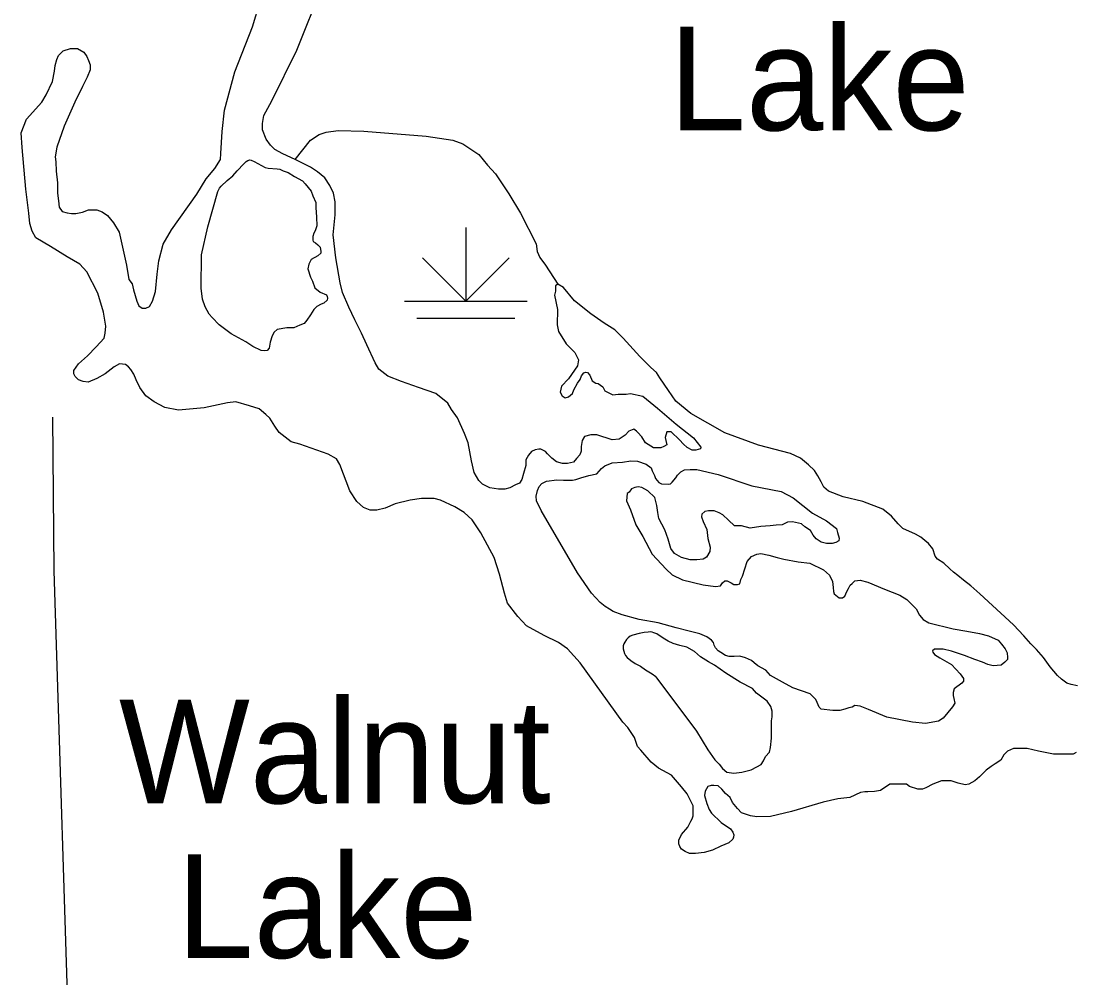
# Model space of a CAD drawing. Extents: x 1084508 to 1142749, y 1057638 to 1093403.
# Drawn here: x 1114774 to 1116121, y 1062675 to 1063898 of the extents above; entities that cross this region are included whole.
import ezdxf

# ---------------------------------------------------------------- set-up
doc = ezdxf.new("R2010")
doc.units = 0
for name, color, linetype in [('Level 35', 7, 'Continuous'), ('Level 44', 7, 'Continuous'), ('Level 47', 7, 'Continuous'), ('Level 5', 7, 'Continuous')]:
    doc.layers.add(name, color=color, linetype=linetype)

msp = doc.modelspace()

# ---------------------------------------------------------------- linework, layer by layer
at = {"layer": 'Level 35'}
for points in [[(1115416.2, 1063319.6), (1115413.9, 1063312), (1115410.9, 1063307.3), (1115405.7, 1063305), (1115398.7, 1063301.5), (1115392.2, 1063299.7), (1115384.1, 1063299.7), (1115373, 1063301.5), (1115363.6, 1063306.2), (1115358.9, 1063310.8), (1115353.1, 1063320.8), (1115349.6, 1063336), (1115345.5, 1063358.8), (1115340.8, 1063371), (1115331.5, 1063390.9), (1115323.9, 1063401.4), (1115319.2, 1063409.6), (1115304, 1063421.9), (1115281.8, 1063429.5), (1115260.2, 1063437.1), (1115242.7, 1063444.1), (1115231, 1063452.9), (1115226.3, 1063461), (1115215.8, 1063484.4), (1115208.8, 1063499), (1115200.6, 1063516), (1115193, 1063532.4), (1115184.8, 1063551.1), (1115181.9, 1063563.3), (1115176.1, 1063595.5), (1115172.6, 1063624.7), (1115175.5, 1063650.4), (1115175.5, 1063666.8), (1115173.2, 1063677.9), (1115168.5, 1063687.8), (1115162.1, 1063697.8), (1115152.7, 1063705.4), (1115143.9, 1063711.2), (1115124.1, 1063721.1), (1115108.3, 1063728.2), (1115098.4, 1063734), (1115092.5, 1063739.3), (1115087.3, 1063746.9), (1115082.6, 1063759.1), (1115082.6, 1063767.3), (1115084.3, 1063777.3), (1115094.3, 1063796), (1115126.4, 1063860.8), (1115159.1, 1063943.3)], [(1114877.4, 1063654.2), (1114884.4, 1063649.5), (1114892.1, 1063640), (1114899.2, 1063628.2), (1114908.7, 1063586.2), (1114911.6, 1063567.9), (1114915.8, 1063562), (1114917.6, 1063554.3), (1114919.9, 1063547.2), (1114921.7, 1063540.1), (1114924.6, 1063534.2), (1114928.8, 1063531.2), (1114933.5, 1063531.2), (1114938.2, 1063533), (1114941.8, 1063540.1), (1114945.9, 1063552.5), (1114947.7, 1063574.4), (1114950.1, 1063591.6), (1114955.4, 1063612.8), (1114966, 1063631.2), (1114998.5, 1063676.7), (1115010.4, 1063696.2), (1115021.6, 1063709.8), (1115028.7, 1063721.1), (1115029.3, 1063728.8), (1115031.1, 1063757.1), (1115034, 1063784.3), (1115047, 1063833.4), (1115069.5, 1063890.8), (1115079.5, 1063923.3)], [(1114880.3, 1063492.8), (1114881.5, 1063499.3), (1114882.1, 1063508.2), (1114879.1, 1063525.9), (1114872, 1063550.2), (1114857.8, 1063577.4), (1114849, 1063587.4), (1114833, 1063596.9), (1114811.7, 1063609.9), (1114792.8, 1063621.1), (1114788.1, 1063629.4), (1114785.1, 1063639.5), (1114784, 1063652.5), (1114779.8, 1063683.2), (1114775.1, 1063736.4), (1114773.9, 1063755.4), (1114781, 1063772.5), (1114800.5, 1063794.4), (1114805.8, 1063803.9), (1114814.1, 1063821), (1114816.5, 1063834), (1114817.6, 1063841.1), (1114819.4, 1063848.8), (1114821.8, 1063854.1), (1114827.7, 1063860), (1114837.2, 1063863), (1114846, 1063863), (1114854.3, 1063858.3), (1114857.8, 1063853), (1114860.2, 1063847.6), (1114862, 1063842.3), (1114862, 1063835.8), (1114858.4, 1063826.3), (1114852.5, 1063814.5), (1114842.5, 1063794.4), (1114828.9, 1063763.6), (1114819.4, 1063737), (1114817.6, 1063724.6), (1114818.2, 1063718.1), (1114818.8, 1063706.3), (1114820.6, 1063691.5), (1114820.6, 1063677.9), (1114821.8, 1063668.4), (1114822.4, 1063660.2), (1114826.5, 1063654.8), (1114833, 1063653.1), (1114838.3, 1063651.9), (1114843.7, 1063651.9), (1114852.5, 1063653.6), (1114860.2, 1063656.6), (1114870.9, 1063656.6), (1114877.4, 1063654.2)], [(1115673.5, 1063371.8), (1115629.8, 1063396.4), (1115610.8, 1063412.3), (1115601.4, 1063425.7), (1115590.4, 1063441.8), (1115586.2, 1063448.9), (1115578.8, 1063455.2), (1115574.3, 1063459.8), (1115564.8, 1063469.3), (1115543.3, 1063492.5), (1115532.8, 1063503.4), (1115519, 1063511.9), (1115502.1, 1063523.8), (1115481.4, 1063540.4), (1115467.3, 1063557.6), (1115460, 1063561.6), (1115457.1, 1063559.8), (1115457.1, 1063552.8), (1115455.9, 1063547.6), (1115459.4, 1063529.4), (1115458.9, 1063509.6), (1115460.6, 1063501.4), (1115470.5, 1063485.6), (1115481.6, 1063474.5), (1115486.3, 1063465.1), (1115485.1, 1063457.5), (1115473.5, 1063440.6), (1115464.7, 1063431.2), (1115462.9, 1063423.6), (1115465.3, 1063419), (1115469.4, 1063416.6), (1115473.5, 1063417.8), (1115478.7, 1063421.9), (1115480.5, 1063426.6), (1115485.1, 1063435.3), (1115488.6, 1063440), (1115490.4, 1063444.7), (1115493.3, 1063448.2), (1115495.7, 1063449.4), (1115498, 1063448.8), (1115500.9, 1063445.3), (1115503.8, 1063438.3), (1115508.5, 1063435.3), (1115511.4, 1063434.7), (1115517.3, 1063430.7), (1115520.2, 1063425.4), (1115530.1, 1063420.1), (1115537.1, 1063421.3), (1115547.1, 1063421.3), (1115552.9, 1063421.9), (1115568.7, 1063418.4), (1115587.4, 1063403.2)], [(1115310.1, 1063285.8), (1115301.8, 1063287.6), (1115285.8, 1063287.6), (1115271.1, 1063285.8), (1115252.1, 1063281.1), (1115239.1, 1063275.2), (1115228.5, 1063272.8), (1115220.2, 1063272.8), (1115211.4, 1063276.3), (1115203.1, 1063284), (1115194.2, 1063297.6), (1115181.2, 1063331.3), (1115177.1, 1063338.4), (1115166.4, 1063344.3), (1115130.4, 1063357.4), (1115119.1, 1063360.3), (1115111.5, 1063366.2), (1115103.8, 1063372.1), (1115098.4, 1063380.4), (1115091.9, 1063390.5), (1115086.6, 1063395.2), (1115078.3, 1063402.3), (1115065.9, 1063406.4), (1115048.2, 1063411.2), (1115037.6, 1063410), (1115008, 1063403.5), (1114974.9, 1063400.5), (1114957.8, 1063404.1), (1114944.2, 1063411.2), (1114933.5, 1063418.9), (1114925.8, 1063429.5), (1114921.1, 1063439.6), (1114918.1, 1063446.7), (1114914, 1063452.6), (1114911, 1063456.1), (1114907.5, 1063459.1), (1114899.8, 1063459.7), (1114892.7, 1063456.1), (1114881.5, 1063447.2), (1114870.9, 1063441.3), (1114859.6, 1063436.6), (1114853.1, 1063437.2), (1114847.2, 1063439.6), (1114843.1, 1063443.7), (1114841.3, 1063447.2), (1114841.3, 1063451.4), (1114847.2, 1063459.7), (1114859, 1063470.3), (1114869.7, 1063481.5), (1114880.3, 1063492.8)], [(1115587.4, 1063403.2), (1115611.3, 1063382.7), (1115633.5, 1063365.2), (1115642.9, 1063353.5), (1115642.3, 1063351.2), (1115636.5, 1063349.4), (1115631.8, 1063349.4), (1115625.4, 1063352.9), (1115620.7, 1063357), (1115615.4, 1063362.9), (1115604.9, 1063372.8), (1115599.1, 1063372.8), (1115597.3, 1063365.8), (1115597.9, 1063361.7), (1115599.1, 1063356.4), (1115595.6, 1063354.1), (1115591.5, 1063352.3), (1115582.1, 1063352.3), (1115572.2, 1063358.8), (1115567.5, 1063366.4), (1115562.3, 1063372.2), (1115560.5, 1063374), (1115557, 1063376.3), (1115550.6, 1063374), (1115545.9, 1063368.7), (1115538.3, 1063363.4), (1115529.5, 1063362.9), (1115509.7, 1063369.3), (1115502.1, 1063369.3), (1115493.9, 1063366.9), (1115491, 1063361.7), (1115489.8, 1063354.1), (1115489.8, 1063348.2), (1115488.1, 1063343.6), (1115484, 1063338.9), (1115479.9, 1063334.2), (1115472.3, 1063332.5), (1115465.9, 1063332.5), (1115458.3, 1063334.8), (1115452.4, 1063339.5), (1115446.6, 1063344.7), (1115444.2, 1063347.7), (1115438.4, 1063350.6), (1115435.5, 1063350.6), (1115430.8, 1063350), (1115426.1, 1063347.7), (1115422.6, 1063343), (1115419.1, 1063337.1), (1115419.1, 1063330.1), (1115416.2, 1063319.6)], [(1116124.1, 1063048.4), (1116116, 1063049.8), (1116110.7, 1063051.6), (1116103.7, 1063056.8), (1116098.8, 1063061.4), (1116089.3, 1063072.7), (1116080.5, 1063084.3), (1116071.7, 1063094.5), (1116064.3, 1063101.9), (1116055.5, 1063112.1), (1116042.5, 1063126.2), (1115999.2, 1063165.9), (1115988, 1063176.1), (1115978.5, 1063183.5), (1115971.4, 1063189.2), (1115965.8, 1063193.4), (1115960.9, 1063198), (1115953.1, 1063205), (1115945.4, 1063210.3), (1115942.2, 1063214.1), (1115939.1, 1063223.3), (1115933.8, 1063230.3), (1115929.2, 1063234.2), (1115923.9, 1063238.4), (1115916.9, 1063242.3), (1115901.1, 1063249.3), (1115895.1, 1063255.3), (1115886.6, 1063265.2), (1115875.4, 1063274), (1115849.7, 1063283.8), (1115824.7, 1063289.8), (1115805.7, 1063297.2), (1115799.8, 1063302.1), (1115796.6, 1063309.2), (1115792.4, 1063316.9), (1115788.1, 1063323.6), (1115780.4, 1063330.6), (1115769.9, 1063339.4), (1115757.5, 1063345.1), (1115716.4, 1063356), (1115673.5, 1063371.8)], [(1115782.4, 1063038), (1115760.2, 1063045.9), (1115747, 1063052.8), (1115731.7, 1063061.3), (1115725.9, 1063068.1), (1115715.4, 1063073.9), (1115711.1, 1063077.6), (1115707.4, 1063080.8), (1115700, 1063084), (1115692.6, 1063086.1), (1115685.2, 1063085.6), (1115678.9, 1063085.6), (1115674.2, 1063087.2), (1115668.4, 1063090.9), (1115664.7, 1063093), (1115661.5, 1063096.7), (1115659.9, 1063100.4), (1115658.8, 1063103.5), (1115656.2, 1063106.7), (1115650.4, 1063110.9), (1115641.4, 1063114.6), (1115627.7, 1063118.3), (1115611.3, 1063122.6), (1115588.1, 1063128.9), (1115563.8, 1063133.1), (1115542.1, 1063138.9), (1115530.5, 1063143.2), (1115525.8, 1063146.3), (1115520.5, 1063149.5), (1115514.2, 1063154.8), (1115503.1, 1063166.9), (1115485.1, 1063192.8), (1115438.6, 1063272.6), (1115432.8, 1063284.7), (1115432.3, 1063290.6), (1115433.9, 1063297.9), (1115436, 1063303.2), (1115439.7, 1063306.9), (1115445.5, 1063310.1), (1115458.7, 1063311.7), (1115467.2, 1063311.2), (1115478.8, 1063311.2), (1115483, 1063312.2), (1115489.3, 1063314.3), (1115499.4, 1063317), (1115509.9, 1063319.1), (1115515.7, 1063325.9), (1115520, 1063329.6), (1115529.5, 1063333.3), (1115542.7, 1063334.4)], [(1115542.7, 1063334.4), (1115553.2, 1063336), (1115561.7, 1063335.5), (1115572.8, 1063331.8), (1115579.1, 1063327), (1115580.7, 1063323.3), (1115583.3, 1063317), (1115584.9, 1063313.3), (1115589.1, 1063308), (1115592.3, 1063306.4), (1115601.3, 1063305.9), (1115603.9, 1063306.4), (1115606, 1063308.5), (1115610.8, 1063314.3), (1115612.9, 1063317.5), (1115617.1, 1063321.7), (1115621.9, 1063324.4), (1115629.3, 1063324.9), (1115637.7, 1063324.9), (1115664.7, 1063318.6), (1115708, 1063303.8), (1115745.5, 1063296.9), (1115760.8, 1063288.4), (1115785.6, 1063268.9), (1115803.5, 1063259.4), (1115816.2, 1063249.3), (1115817.3, 1063244.1), (1115819.4, 1063237.2), (1115818.9, 1063233.5), (1115815.2, 1063231.4), (1115810.4, 1063230.3), (1115803.5, 1063230.3), (1115796.7, 1063231.9), (1115790.3, 1063236.1), (1115786.1, 1063240.9), (1115782.9, 1063246.7), (1115775.6, 1063251.5), (1115771.3, 1063255.2), (1115759.7, 1063257.8), (1115753.4, 1063257.3), (1115746.5, 1063254.1), (1115739.1, 1063253.6), (1115731.2, 1063253), (1115719.6, 1063252), (1115705.8, 1063249.9), (1115694.8, 1063253), (1115685.8, 1063253), (1115677.9, 1063259.9), (1115671, 1063266.8), (1115666.2, 1063269.4), (1115659.9, 1063272.1), (1115652.5, 1063272.1)], [(1115652.5, 1063272.1), (1115647.8, 1063271), (1115644.1, 1063267.8), (1115643.5, 1063264.1), (1115645.6, 1063258.3), (1115650.4, 1063248.3), (1115651.5, 1063236.7), (1115654.6, 1063225.6), (1115654.1, 1063219.8), (1115649.9, 1063212.9), (1115645.6, 1063210.3), (1115637.7, 1063209.2), (1115629.3, 1063209.2), (1115618.2, 1063212.4), (1115609.2, 1063217.6), (1115604.5, 1063224), (1115600.8, 1063235.6), (1115596.5, 1063247.8), (1115589.1, 1063262), (1115587.6, 1063270), (1115586.5, 1063278.9), (1115583.9, 1063289), (1115574.9, 1063297.4), (1115567.5, 1063301.6), (1115562.7, 1063302.7), (1115558.5, 1063301.6), (1115554.3, 1063300.1), (1115551.1, 1063295.8), (1115548.5, 1063294.3), (1115547.9, 1063284.7), (1115552.7, 1063273.1), (1115559.6, 1063254.1), (1115568.5, 1063239.3), (1115580.7, 1063216.6), (1115598.6, 1063197.6), (1115606, 1063190.2), (1115619.2, 1063183.8), (1115645.6, 1063177.5), (1115661.5, 1063175.4), (1115667.8, 1063175.9), (1115670.5, 1063180.1), (1115673.6, 1063182.3), (1115676.3, 1063182.3), (1115681.6, 1063180.1), (1115684.7, 1063178), (1115685.8, 1063178), (1115689.5, 1063178), (1115692.6, 1063178.6), (1115693.7, 1063184.4), (1115695.8, 1063188.6)], [(1115650.6, 1062897.8), (1115653.5, 1062890.1), (1115656.5, 1062885.4), (1115668.9, 1062873.6), (1115680.7, 1062865.3), (1115683.7, 1062861.2), (1115684.9, 1062857.6), (1115684.3, 1062854.7), (1115683.7, 1062852.3), (1115678.4, 1062847.6), (1115668.3, 1062843.4), (1115657.7, 1062838.1), (1115647, 1062835.1), (1115635.8, 1062834), (1115628.1, 1062834), (1115622.8, 1062836.3), (1115618.1, 1062839.3), (1115615.7, 1062842.8), (1115614.5, 1062846.4), (1115614.5, 1062851.1), (1115618.1, 1062858.2), (1115626.3, 1062867.7), (1115629.9, 1062875.4), (1115631.7, 1062878.3), (1115632.8, 1062881.9), (1115632.8, 1062889), (1115632.8, 1062894.9), (1115625.2, 1062910.3), (1115618.1, 1062919.1), (1115605.1, 1062933.9), (1115588.5, 1062942.8), (1115579.1, 1062950.5), (1115566, 1062965.8), (1115561.9, 1062970.6), (1115557.8, 1062982.4), (1115549.5, 1062994.8), (1115543, 1063001.9), (1115488.6, 1063077.6), (1115472.1, 1063095.4), (1115460.8, 1063103.6), (1115442.5, 1063112.5), (1115420, 1063124.9), (1115408.8, 1063136.8), (1115395.8, 1063153.9), (1115391.7, 1063166.9), (1115385.2, 1063191.2), (1115378.7, 1063212.5), (1115361.5, 1063243.8), (1115350.3, 1063260.4), (1115340.2, 1063269.8), (1115328.4, 1063276.9), (1115310.1, 1063285.8)], [(1115695.8, 1063188.6), (1115702.1, 1063207.1), (1115707.4, 1063213.4), (1115714.3, 1063216.6), (1115719.6, 1063217.6), (1115729.6, 1063215.5), (1115740.2, 1063212.4), (1115748.6, 1063210.3), (1115767.1, 1063206.6), (1115781.9, 1063205), (1115799.3, 1063196.5), (1115807.2, 1063189.6), (1115810.9, 1063181.7), (1115812, 1063173.8), (1115812.5, 1063169), (1115813, 1063165.9), (1115819.4, 1063160.6), (1115823.6, 1063160.6), (1115826.8, 1063162.7), (1115829.4, 1063169), (1115831.5, 1063172.7), (1115833.6, 1063177), (1115836.3, 1063179.1), (1115839.5, 1063182.3), (1115846.3, 1063183.3), (1115856.3, 1063180.7), (1115877.5, 1063171.7), (1115897, 1063164.3), (1115906, 1063158.5), (1115918.1, 1063146.9), (1115922.4, 1063138.4), (1115927.1, 1063133.1), (1115934, 1063128.9), (1115965.1, 1063121), (1115982.6, 1063118.3), (1115998.9, 1063115.2), (1116010.5, 1063112), (1116022.7, 1063106.7), (1116026.9, 1063101.4), (1116031.7, 1063095.6), (1116034.3, 1063090.3), (1116034.8, 1063084.5), (1116034.8, 1063081.9), (1116031.1, 1063078.7), (1116026.4, 1063074.5), (1116016.4, 1063074), (1116009.5, 1063075.5), (1116002.6, 1063078.7), (1115993.1, 1063081.9), (1115979.9, 1063087.2), (1115963, 1063092.4), (1115952.5, 1063095.1)], [(1115585.4, 1063059.8), (1115637.3, 1062990.4), (1115651.7, 1062966.5), (1115660.8, 1062953.8), (1115666, 1062948.2), (1115670.4, 1062942.5), (1115676.1, 1062937.7), (1115684.8, 1062936.4), (1115695.2, 1062937.7), (1115707, 1062940.8), (1115714.4, 1062944.7), (1115720, 1062947.7), (1115722.7, 1062952.5), (1115725.3, 1062957.8), (1115730.5, 1062963.4), (1115731.8, 1062969.5), (1115733.1, 1062981.3), (1115733.1, 1062987), (1115733.1, 1062993.9), (1115733.1, 1063003.5), (1115734, 1063008.8), (1115734, 1063015.7), (1115732.2, 1063021.8), (1115727.5, 1063028.8), (1115713.9, 1063038.8), (1115708.7, 1063044.9), (1115693, 1063052.8), (1115674.7, 1063064.5), (1115660.4, 1063074.5), (1115652.5, 1063078.9), (1115642.1, 1063085.4), (1115634.7, 1063092), (1115624.7, 1063097.6), (1115615.7, 1063099.8), (1115607.2, 1063102.3), (1115600.8, 1063105.5), (1115594.6, 1063109), (1115586.3, 1063114.7), (1115582.7, 1063116.1), (1115580.7, 1063116.8), (1115577.8, 1063117.2), (1115575.3, 1063117), (1115570.2, 1063116.4), (1115563.7, 1063115.1), (1115555.7, 1063113.2), (1115552.2, 1063111.8), (1115549.7, 1063109.6), (1115547.7, 1063107.5), (1115545.4, 1063104.2), (1115544.3, 1063102.1), (1115543.6, 1063099.4), (1115543.6, 1063095.5), (1115544.2, 1063092.5), (1115545.2, 1063089.4), (1115546.6, 1063087), (1115548.4, 1063084.6), (1115553.2, 1063080.6), (1115558.9, 1063076.7), (1115565.4, 1063073.2), (1115572, 1063068.9), (1115580.4, 1063063.8), (1115585, 1063060.2)], [(1115952.5, 1063095.1), (1115945.1, 1063095.1), (1115941.4, 1063095.1), (1115938.7, 1063093), (1115939.3, 1063091.4), (1115941.4, 1063088.2), (1115948.2, 1063084), (1115963, 1063075.5), (1115974.1, 1063063.4), (1115978.3, 1063057.6), (1115978.3, 1063054.4), (1115976.2, 1063051.8), (1115966.7, 1063044.4), (1115965.1, 1063039.6), (1115965.1, 1063035.9), (1115966.2, 1063032.2), (1115967.2, 1063025.9), (1115964.6, 1063021.6), (1115952.5, 1063006.9), (1115946.7, 1063003.2), (1115929.8, 1063000), (1115913.4, 1063001.6), (1115880.6, 1063008.4), (1115856.9, 1063018), (1115846.3, 1063022.2), (1115839.5, 1063023.2), (1115836.3, 1063021.1), (1115832.1, 1063020.1), (1115826.8, 1063018.5), (1115820.4, 1063016.9), (1115816.2, 1063016.9), (1115811.5, 1063016.9), (1115796.7, 1063018.5), (1115794, 1063021.1), (1115791.4, 1063026.9), (1115789.8, 1063030.6), (1115785.6, 1063034.9), (1115782.4, 1063038)], [(1116074.4, 1062964.7), (1116059.7, 1062968.2), (1116042.5, 1062968.2), (1116034.8, 1062964.7), (1116030.1, 1062959.9), (1116026, 1062953.4), (1116018.9, 1062948.7), (1116013.6, 1062945.1), (1116007.6, 1062940.4), (1115998.8, 1062932.1), (1115992.9, 1062926.8), (1115985.2, 1062922.7), (1115980.4, 1062921.5), (1115971.6, 1062923.9), (1115962.7, 1062926.8), (1115956.8, 1062926.8), (1115950.3, 1062926.8), (1115939.1, 1062922.7), (1115930.2, 1062917.9), (1115926.1, 1062916.2), (1115920.2, 1062916.2), (1115909.5, 1062919.7), (1115905.4, 1062922.7), (1115895.9, 1062922.7), (1115884.1, 1062922.7), (1115872.3, 1062914.4), (1115864.6, 1062913.2), (1115856.3, 1062912.6), (1115852.2, 1062912.6), (1115846.8, 1062912), (1115833.3, 1062905.5), (1115817.9, 1062903.8), (1115799, 1062899.6), (1115758.8, 1062887.8), (1115731.6, 1062881.3), (1115714.4, 1062880.7), (1115706.2, 1062881.9), (1115694.9, 1062886), (1115689.6, 1062891.3), (1115683.1, 1062899), (1115680.1, 1062905.5), (1115674.2, 1062910.8), (1115669.5, 1062916.2), (1115664.8, 1062920.3), (1115659.5, 1062920.9), (1115655.9, 1062920.9), (1115651.8, 1062919.7), (1115648.2, 1062913.8), (1115647.6, 1062907.9), (1115650.6, 1062897.8)], [(1116122.3, 1062962.9), (1116118.8, 1062961.1), (1116109.3, 1062961.1), (1116093.4, 1062961.1), (1116074.4, 1062964.7)]]:
    msp.add_lwpolyline(points, dxfattribs=at)
msp.add_lwpolyline([(1115086, 1063710.7), (1115089.9, 1063710), (1115101.1, 1063709.2), (1115104.7, 1063708.6), (1115108.9, 1063706.8), (1115115.2, 1063704.4), (1115123.4, 1063699.5), (1115133.6, 1063693.7), (1115137, 1063689.8), (1115144.8, 1063680.5), (1115146.8, 1063674.7), (1115150.6, 1063666), (1115150.6, 1063659.6), (1115151.6, 1063647.5), (1115152.1, 1063636.3), (1115149.7, 1063630), (1115148.2, 1063627.1), (1115146.8, 1063622.7), (1115146.8, 1063617.8), (1115147.2, 1063616.4), (1115150.2, 1063614.4), (1115153.1, 1063612), (1115156, 1063609.1), (1115157, 1063603.7), (1115157, 1063601.3), (1115153.1, 1063597.9), (1115144.8, 1063593.1), (1115141.9, 1063587.2), (1115140.4, 1063581.4), (1115143.8, 1063570.7), (1115146.3, 1063565.4), (1115149.2, 1063557.1), (1115156, 1063551.7), (1115164.2, 1063547.9), (1115165.2, 1063545.9), (1115165.7, 1063544), (1115165.2, 1063541.1), (1115160.8, 1063537.6), (1115157.4, 1063536.2), (1115152.1, 1063533.3), (1115148.2, 1063529.4), (1115143.8, 1063522.6), (1115139, 1063515.8), (1115135.6, 1063511.4), (1115130.2, 1063509.5), (1115122.5, 1063506.1), (1115113.7, 1063506.1), (1115101.1, 1063503.6), (1115097.2, 1063500.2), (1115094.8, 1063495.9), (1115092.3, 1063487.6), (1115090.9, 1063479.8), (1115088.5, 1063476.9), (1115084.6, 1063476.4), (1115080.7, 1063476.9), (1115070, 1063482.2), (1115061.3, 1063488.1), (1115042.3, 1063498.3), (1115027.2, 1063509.9), (1115018, 1063519.2), (1115014.1, 1063523.6), (1115009.3, 1063532.8), (1115005.9, 1063542.5), (1115003.9, 1063556.6), (1115004.4, 1063599.4), (1115012.7, 1063634.9), (1115025.5, 1063680.3), (1115027.7, 1063684.3), (1115029.7, 1063686.9), (1115037.4, 1063694.1), (1115044.4, 1063700.2), (1115050.1, 1063706.8), (1115058.8, 1063715.5), (1115061.7, 1063718.5), (1115063.9, 1063720), (1115066.2, 1063720.6), (1115068.2, 1063720.3), (1115071.7, 1063718.6)], close=True, dxfattribs=at)
at = {"layer": 'Level 44'}
for p, q in [((1115342.3, 1063634), (1115342.3, 1063539.8)), ((1115342.3, 1063539.8), (1115286.9, 1063595.3)), ((1115342.3, 1063539.8), (1115397.8, 1063595.3)), ((1115263.9, 1063539.8), (1115420.8, 1063539.8)), ((1115279.6, 1063518.4), (1115405.1, 1063518.4))]:
    msp.add_line(p, q, dxfattribs=at)
at = {"layer": 'Level 47'}
msp.add_lwpolyline([(1115124.1, 1063721.1), (1115143.8, 1063745.7), (1115154.9, 1063752.9), (1115164, 1063756.1), (1115179, 1063758.1), (1115212.2, 1063757.4), (1115291.7, 1063750.9), (1115325.6, 1063745.7), (1115338.6, 1063741.1), (1115358.8, 1063727.4), (1115369.9, 1063713.7), (1115380.3, 1063702.7), (1115397.2, 1063677.2), (1115412.2, 1063652.5), (1115432.4, 1063613.4), (1115433.7, 1063603.6), (1115437, 1063595.8), (1115444.1, 1063586), (1115460, 1063561.6)], dxfattribs=at)
at = {"layer": 'Level 5'}
msp.add_lwpolyline([(1114813.9, 1063391.9), (1114815.8, 1063195.1), (1114836.6, 1062532.4)], dxfattribs=at)

# ---------------------------------------------------------------- texts
at = {"layer": 'Level 35'}
for s, p in [('Lake', (1115601.9, 1063758.4)), ('Walnut', (1114899, 1062898.1)), ('Lake', (1114972.7, 1062700.4))]:
    msp.add_text(s, height=132.58, dxfattribs=at).set_placement(p)

doc.saveas('drawing.dxf')
